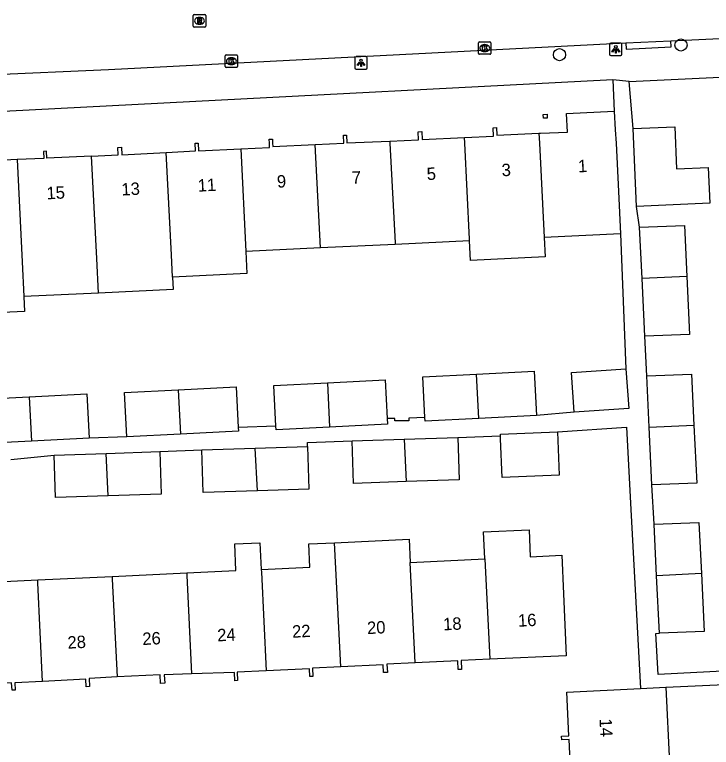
# Model space of a CAD drawing. Extents: x 161084 to 161928, y 385355 to 386522.
# Drawn here: x 161738.6 to 161794.8, y 386201.2 to 386260.4 of the extents above; entities that cross this region are included whole.
import ezdxf

# ---------------------------------------------------------------- set-up
doc = ezdxf.new("R2010")
doc.units = 0
for name, color, linetype in [('IMGEO_Boom', 7, 'Continuous'), ('IMGEO_Kolk', 7, 'Continuous'), ('IMGEO_Lichtpunt', 7, 'Continuous'), ('IMGEO_Pand', 7, 'Continuous'), ('IMGEO_Pand_nummerreeks', 7, 'Continuous'), ('IMGEO_Rijbaan_lokaal_open', 7, 'Continuous'), ('IMGEO_Rioolput', 7, 'Continuous'), ('IMGEO_Voetpad_open', 7, 'Continuous')]:
    doc.layers.add(name, color=color, linetype=linetype)

msp = doc.modelspace()

# ---------------------------------------------------------------- linework, layer by layer
at = {"layer": 'IMGEO_Boom'}
for centre in [(161792.362, 386257.909), (161782.561, 386257.128)]:
    msp.add_circle(centre, 0.489, dxfattribs=at)
at = {"layer": 'IMGEO_Kolk'}
for p, q in [((161776.035, 386257.232), (161776.035, 386258.084)), ((161776.11, 386258.158), (161776.962, 386258.158)), ((161776.523, 386257.938), (161776.548, 386257.938)), ((161777.036, 386258.084), (161777.036, 386257.232)), ((161776.546, 386257.378), (161776.521, 386257.378)), ((161755.607, 386256.178), (161755.607, 386257.03)), ((161755.682, 386257.104), (161756.534, 386257.104)), ((161756.095, 386256.884), (161756.12, 386256.884)), ((161756.608, 386257.03), (161756.608, 386256.178)), ((161776.962, 386257.158), (161776.11, 386257.158)), ((161756.534, 386256.104), (161755.682, 386256.104)), ((161756.118, 386256.324), (161756.093, 386256.324))]:
    msp.add_line(p, q, dxfattribs=at)
for points in [[(161776.035, 386257.232), (161776.035, 386258.084)], [(161776.11, 386258.158), (161776.962, 386258.158)], [(161776.356, 386257.858), (161776.479, 386257.858), (161776.479, 386257.707), (161776.609, 386257.858), (161776.773, 386257.858), (161776.627, 386257.707), (161776.78, 386257.458), (161776.628, 386257.458), (161776.543, 386257.622), (161776.479, 386257.555), (161776.479, 386257.458), (161776.356, 386257.458), (161776.356, 386257.858)], [(161777.036, 386258.084), (161777.036, 386257.232)], [(161755.607, 386256.178), (161755.607, 386257.03)], [(161755.682, 386257.104), (161756.534, 386257.104)], [(161755.928, 386256.804), (161756.051, 386256.804), (161756.051, 386256.653), (161756.181, 386256.804), (161756.345, 386256.804), (161756.199, 386256.653), (161756.352, 386256.404), (161756.2, 386256.404), (161756.115, 386256.568), (161756.051, 386256.501), (161756.051, 386256.404), (161755.928, 386256.404), (161755.928, 386256.804)], [(161756.608, 386257.03), (161756.608, 386256.178)], [(161776.962, 386257.158), (161776.11, 386257.158)], [(161756.534, 386256.104), (161755.682, 386256.104)]]:
    msp.add_lwpolyline(points, dxfattribs=at)
for centre, start, end in [((161776.112, 386258.082), 91.55205, 178.44795), ((161776.112, 386258.082), 91.55205, 178.44795), ((161776.96, 386258.082), 1.55205, 88.44795), ((161776.96, 386258.082), 1.55205, 88.44795), ((161776.112, 386257.234), 181.55205, 268.44795), ((161776.112, 386257.234), 181.55205, 268.44795), ((161776.96, 386257.234), 271.55205, 358.44795), ((161776.96, 386257.234), 271.55205, 358.44795), ((161755.684, 386257.028), 91.55205, 178.44795), ((161755.684, 386257.028), 91.55205, 178.44795), ((161756.532, 386257.028), 1.55205, 88.44795), ((161756.532, 386257.028), 1.55205, 88.44795), ((161755.684, 386256.18), 181.55205, 268.44795), ((161755.684, 386256.18), 181.55205, 268.44795), ((161756.532, 386256.18), 271.55205, 358.44795), ((161756.532, 386256.18), 271.55205, 358.44795)]:
    msp.add_arc(centre, 0.0765, start, end, dxfattribs=at)
for centre, major_axis, ratio, start_param, end_param in [((161776.522, 386257.658), (-0.387, 0.002), 0.722429, 4.712389, 7.853982), ((161776.547, 386257.658), (-0.39, 0.002), 0.717154, 1.570796, 4.712389), ((161756.094, 386256.604), (-0.387, 0.002), 0.722429, 4.712389, 7.853982), ((161756.119, 386256.604), (-0.39, 0.002), 0.717154, 1.570796, 4.712389)]:
    msp.add_ellipse(centre, major_axis=major_axis, ratio=ratio, start_param=start_param, end_param=end_param, dxfattribs=at)
at = {"layer": 'IMGEO_Lichtpunt'}
for p, q in [((161786.609, 386257.966), (161786.609, 386257.159)), ((161786.609, 386257.966), (161786.609, 386257.159)), ((161787.511, 386258.061), (161786.703, 386258.061)), ((161787.511, 386258.061), (161786.703, 386258.061)), ((161787.605, 386257.159), (161787.605, 386257.966)), ((161787.605, 386257.159), (161787.605, 386257.966)), ((161766.066, 386256.873), (161766.066, 386256.066)), ((161766.066, 386256.873), (161766.066, 386256.066)), ((161766.968, 386256.968), (161766.16, 386256.968)), ((161766.968, 386256.968), (161766.16, 386256.968)), ((161767.062, 386256.066), (161767.062, 386256.873)), ((161767.062, 386256.066), (161767.062, 386256.873)), ((161786.703, 386257.065), (161787.511, 386257.065)), ((161786.703, 386257.065), (161787.511, 386257.065)), ((161766.16, 386255.972), (161766.968, 386255.972)), ((161766.16, 386255.972), (161766.968, 386255.972))]:
    msp.add_line(p, q, dxfattribs=at)
for points in [[(161786.983, 386257.63), (161787.022, 386257.602), (161786.834, 386257.34), (161786.796, 386257.367), (161786.983, 386257.63)], [(161787.085, 386257.582), (161787.132, 386257.582), (161787.132, 386257.26), (161787.085, 386257.26), (161787.085, 386257.582)], [(161787.195, 386257.602), (161787.233, 386257.629), (161787.42, 386257.367), (161787.381, 386257.339), (161787.195, 386257.602)], [(161766.44, 386256.537), (161766.479, 386256.509), (161766.291, 386256.247), (161766.253, 386256.274), (161766.44, 386256.537)], [(161766.542, 386256.489), (161766.589, 386256.489), (161766.589, 386256.167), (161766.542, 386256.167), (161766.542, 386256.489)], [(161766.652, 386256.509), (161766.69, 386256.536), (161766.877, 386256.274), (161766.838, 386256.246), (161766.652, 386256.509)]]:
    msp.add_lwpolyline(points, dxfattribs=at)
for centre in [(161787.108, 386257.764), (161766.565, 386256.671)]:
    msp.add_circle(centre, 0.0994, dxfattribs=at)
for centre, start, end in [((161786.703, 386257.966), 90, 180), ((161786.703, 386257.966), 90, 180), ((161787.511, 386257.966), 0, 90), ((161787.511, 386257.966), 0, 90), ((161766.16, 386256.873), 90, 180), ((161766.16, 386256.873), 90, 180), ((161766.968, 386256.873), 0, 90), ((161766.968, 386256.873), 0, 90), ((161786.703, 386257.159), 180, 270), ((161786.703, 386257.159), 180, 270), ((161787.511, 386257.159), 270, 0), ((161787.511, 386257.159), 270, 360), ((161766.16, 386256.066), 180, 270), ((161766.16, 386256.066), 180, 270), ((161766.968, 386256.066), 270, 0), ((161766.968, 386256.066), 270, 360)]:
    msp.add_arc(centre, 0.0946, start, end, dxfattribs=at)
at = {"layer": 'IMGEO_Pand'}
for points in [[(161780.91, 386250.784), (161781.044, 386250.79), (161783.212, 386250.888), (161783.142, 386252.392), (161786.978, 386252.572)], [(161786.978, 386252.572), (161787.048, 386251.073), (161787.146, 386250), (161787.324, 386246.081), (161787.478, 386242.675)], [(161781.254, 386252.304), (161781.563, 386252.318), (161781.577, 386252.008), (161781.268, 386251.994), (161781.254, 386252.304)], [(161788.498, 386251.163), (161791.858, 386251.314), (161792.011, 386247.924), (161794.553, 386248.039), (161794.684, 386245.14), (161788.782, 386244.873)], [(161768.885, 386250.163), (161771.199, 386250.268), (161771.17, 386250.91), (161771.46, 386250.923), (161771.488, 386250.296), (161774.898, 386250.451)], [(161774.898, 386250.451), (161777.254, 386250.558), (161777.223, 386251.229), (161777.478, 386251.241), (161777.506, 386250.629), (161780.91, 386250.784)], [(161780.91, 386250.784), (161780.95, 386250), (161781.337, 386242.387)], [(161788.782, 386244.873), (161788.498, 386251.163)], [(161756.863, 386249.526), (161759.187, 386249.631), (161759.17, 386250), (161759.156, 386250.309), (161759.411, 386250.32), (161759.426, 386250), (161759.439, 386249.708), (161762.872, 386249.883)], [(161762.872, 386249.883), (161765.174, 386250), (161765.145, 386250.631), (161765.4, 386250.643), (161765.429, 386250.006), (161768.885, 386250.163)], [(161768.885, 386250.163), (161768.893, 386250), (161769.303, 386241.942), (161769.309, 386241.823)], [(161775.322, 386242.105), (161775.315, 386242.248), (161774.921, 386250), (161774.898, 386250.451)], [(161744.836, 386248.944), (161746.977, 386249.048), (161746.948, 386249.645), (161747.243, 386249.659), (161747.272, 386249.046), (161750.85, 386249.238)], [(161750.85, 386249.238), (161753.208, 386249.365), (161753.18, 386250), (161753.427, 386250), (161753.455, 386249.371), (161756.863, 386249.526)], [(161756.863, 386249.526), (161757.282, 386241.26)], [(161763.296, 386241.542), (161762.872, 386249.883)], [(161738.823, 386248.658), (161735.271, 386248.485), (161735.24, 386249.115), (161734.949, 386249.101), (161734.981, 386248.45), (161732.811, 386248.344)], [(161744.836, 386248.944), (161741.225, 386248.768), (161741.198, 386249.331), (161740.968, 386249.32), (161740.995, 386248.764), (161738.823, 386248.658)], [(161745.397, 386237.9), (161745.255, 386240.696), (161744.836, 386248.944)], [(161751.353, 386239.188), (161751.269, 386240.978), (161750.85, 386249.238)], [(161738.823, 386248.658), (161739.242, 386240.414), (161739.373, 386237.617)], [(161789.025, 386243.215), (161792.635, 386243.347), (161792.831, 386239.235)], [(161789.224, 386239.065), (161789.025, 386243.215)], [(161781.337, 386242.387), (161781.411, 386240.812), (161775.396, 386240.53), (161775.322, 386242.105)], [(161787.478, 386242.675), (161781.337, 386242.387)], [(161769.309, 386241.823), (161763.296, 386241.542)], [(161775.322, 386242.105), (161769.309, 386241.823)], [(161757.282, 386241.26), (161757.366, 386239.47), (161751.353, 386239.188)], [(161763.296, 386241.542), (161757.282, 386241.26)], [(161739.373, 386237.617), (161739.429, 386236.418), (161733.416, 386236.137), (161733.229, 386240.133)], [(161751.353, 386239.188), (161751.411, 386238.182), (161745.397, 386237.9)], [(161792.831, 386239.235), (161789.224, 386239.065)], [(161789.446, 386234.419), (161789.224, 386239.065)], [(161792.831, 386239.235), (161793.055, 386234.551), (161789.446, 386234.419)], [(161745.397, 386237.9), (161739.373, 386237.617)], [(161783.759, 386228.276), (161783.533, 386231.474), (161787.921, 386231.785)], [(161787.921, 386231.785), (161788.147, 386228.588), (161783.759, 386228.276)], [(161771.709, 386227.848), (161771.538, 386231.14), (161775.868, 386231.365)], [(161775.868, 386231.365), (161780.532, 386231.607), (161780.717, 386228.028)], [(161776.05, 386227.786), (161775.868, 386231.365)], [(161789.603, 386231.229), (161793.213, 386231.361), (161793.41, 386227.248)], [(161789.802, 386227.078), (161789.603, 386231.229)], [(161759.689, 386227.17), (161759.519, 386230.434), (161763.849, 386230.659)], [(161763.849, 386230.659), (161768.513, 386230.901), (161768.674, 386227.779)], [(161763.849, 386230.659), (161764.031, 386227.08)], [(161747.678, 386226.292), (161747.492, 386229.87), (161751.821, 386230.095)], [(161751.821, 386230.095), (161756.486, 386230.337), (161756.656, 386227.046)], [(161751.821, 386230.095), (161752.003, 386226.516)], [(161735.651, 386225.728), (161735.465, 386229.306), (161739.795, 386229.531)], [(161739.795, 386229.531), (161744.459, 386229.773), (161744.644, 386226.194)], [(161739.795, 386229.531), (161739.977, 386225.952)], [(161768.674, 386227.779), (161768.698, 386227.322), (161764.031, 386227.08)], [(161776.05, 386227.786), (161771.724, 386227.562), (161771.709, 386227.848)], [(161780.717, 386228.028), (161776.05, 386227.786)], [(161756.656, 386227.046), (161756.671, 386226.758), (161752.003, 386226.516)], [(161764.031, 386227.08), (161759.705, 386226.856), (161759.689, 386227.17)], [(161789.802, 386227.078), (161793.41, 386227.248)], [(161790.024, 386222.433), (161789.802, 386227.078)], [(161793.41, 386227.248), (161793.633, 386222.565), (161790.024, 386222.433)], [(161752.003, 386226.516), (161747.678, 386226.292)], [(161777.81, 386226.364), (161777.805, 386226.52), (161782.401, 386226.702)], [(161782.401, 386226.702), (161782.54, 386223.204), (161777.943, 386223.022), (161777.82, 386226.125), (161777.81, 386226.364)], [(161739.977, 386225.952), (161735.651, 386225.728)], [(161744.644, 386226.194), (161739.977, 386225.952)], [(161765.848, 386225.971), (161770.046, 386226.109)], [(161770.214, 386222.681), (161765.96, 386222.541), (161765.848, 386225.971)], [(161770.046, 386226.109), (161774.375, 386226.251)], [(161770.046, 386226.109), (161770.214, 386222.681)], [(161774.375, 386226.251), (161774.487, 386222.821), (161770.214, 386222.681)], [(161753.723, 386225.235), (161758.036, 386225.376)], [(161758.036, 386225.376), (161762.25, 386225.515)], [(161758.203, 386221.948), (161758.036, 386225.376)], [(161762.25, 386225.515), (161762.363, 386222.085), (161758.203, 386221.948)], [(161741.812, 386224.826), (161746.01, 386224.964)], [(161746.177, 386221.536), (161741.924, 386221.396), (161741.812, 386224.826)], [(161746.01, 386224.964), (161750.339, 386225.106)], [(161746.177, 386221.536), (161746.01, 386224.964)], [(161750.339, 386225.106), (161750.451, 386221.676), (161746.177, 386221.536)], [(161758.203, 386221.948), (161753.836, 386221.805), (161753.723, 386225.235)], [(161790.204, 386219.244), (161793.814, 386219.376), (161794.01, 386215.264)], [(161776.542, 386216.445), (161776.436, 386218.626), (161780.108, 386218.804), (161780.214, 386216.617), (161782.743, 386216.736), (161782.887, 386213.632), (161783.118, 386208.637), (161776.936, 386208.35)], [(161790.403, 386215.095), (161790.204, 386219.244)], [(161752.505, 386215.315), (161756.477, 386215.502), (161756.372, 386217.654), (161758.408, 386217.753), (161758.513, 386215.598)], [(161758.513, 386215.598), (161762.436, 386215.782), (161762.347, 386217.657), (161764.433, 386217.756)], [(161764.433, 386217.756), (161770.442, 386218.043), (161770.532, 386216.162)], [(161764.92, 386207.734), (161764.532, 386215.683), (161764.433, 386217.756)], [(161770.532, 386216.162), (161776.542, 386216.445)], [(161776.542, 386216.445), (161776.936, 386208.35)], [(161770.927, 386208.068), (161770.532, 386216.162)], [(161746.495, 386215.033), (161752.505, 386215.315)], [(161752.505, 386215.315), (161752.515, 386215.097), (161752.902, 386207.167)], [(161758.513, 386215.598), (161758.523, 386215.39), (161758.912, 386207.412)], [(161794.01, 386215.264), (161790.403, 386215.095)], [(161794.01, 386215.264), (161794.234, 386210.58), (161790.625, 386210.448)], [(161734.477, 386214.468), (161740.485, 386214.75)], [(161740.485, 386214.75), (161746.495, 386215.033)], [(161740.885, 386206.568), (161740.497, 386214.51), (161740.485, 386214.75)], [(161746.495, 386215.033), (161746.506, 386214.803), (161746.891, 386206.923)], [(161790.625, 386210.448), (161790.403, 386215.095)], [(161776.936, 386208.35), (161774.639, 386208.244), (161774.672, 386207.536), (161774.398, 386207.524), (161774.365, 386208.228), (161770.927, 386208.068)], [(161764.92, 386207.734), (161762.646, 386207.629), (161762.677, 386206.97), (161762.427, 386206.958), (161762.398, 386207.574), (161758.912, 386207.412)], [(161770.927, 386208.068), (161768.656, 386207.963), (161768.687, 386207.284), (161768.387, 386207.27), (161768.358, 386207.894), (161764.92, 386207.734)], [(161746.891, 386206.923), (161744.639, 386206.807), (161744.672, 386206.149), (161744.387, 386206.134), (161744.356, 386206.746), (161740.885, 386206.568)], [(161752.902, 386207.167), (161750.694, 386207.101), (161750.729, 386206.419), (161750.401, 386206.402), (161750.365, 386207.101), (161746.891, 386206.923)], [(161758.912, 386207.412), (161756.567, 386207.303), (161756.598, 386206.629), (161756.39, 386206.619), (161756.359, 386207.27), (161752.902, 386207.167)], [(161740.885, 386206.568), (161738.648, 386206.453), (161738.678, 386205.87), (161738.419, 386205.857), (161738.388, 386206.459), (161734.876, 386206.279)], [(161783.454, 386199.556), (161783.339, 386201.884), (161782.755, 386201.856), (161782.74, 386202.145), (161783.332, 386202.174), (161783.157, 386205.708), (161789.096, 386206.002)], [(161789.096, 386206.002), (161791.13, 386206.102)], [(161791.13, 386206.102), (161791.434, 386199.961)]]:
    msp.add_lwpolyline(points, dxfattribs=at)
at = {"layer": 'IMGEO_Rijbaan_lokaal_open'}
for points in [[(161791.552, 386258.254), (161810.68, 386259.171)], [(161693.255, 386253.27), (161736.406, 386255.507), (161746.192, 386255.929), (161787.924, 386258.08)], [(161787.924, 386258.08), (161791.552, 386258.254)]]:
    msp.add_lwpolyline(points, dxfattribs=at)
at = {"layer": 'IMGEO_Rioolput'}
for p, q in [((161753.034, 386259.431), (161753.034, 386260.283)), ((161753.109, 386260.357), (161753.961, 386260.357)), ((161753.522, 386260.137), (161753.547, 386260.137)), ((161754.035, 386260.283), (161754.035, 386259.431)), ((161753.545, 386259.577), (161753.52, 386259.577)), ((161753.961, 386259.357), (161753.109, 386259.357))]:
    msp.add_line(p, q, dxfattribs=at)
for points in [[(161753.034, 386259.431), (161753.034, 386260.283)], [(161753.109, 386260.357), (161753.961, 386260.357)], [(161754.035, 386260.283), (161754.035, 386259.431)], [(161753.623, 386260.055), (161753.371, 386260.057), (161753.371, 386259.657)], [(161753.371, 386259.657), (161753.495, 386259.657), (161753.495, 386259.819), (161753.506, 386259.819)], [(161753.549, 386259.976), (161753.495, 386259.976), (161753.495, 386259.895)], [(161753.495, 386259.895), (161753.547, 386259.895)], [(161753.553, 386259.79), (161753.624, 386259.657), (161753.764, 386259.657), (161753.699, 386259.783)], [(161753.961, 386259.357), (161753.109, 386259.357)]]:
    msp.add_lwpolyline(points, dxfattribs=at)
for centre, radius, start, end in [((161753.111, 386260.281), 0.0765, 91.55205, 178.44795), ((161753.111, 386260.281), 0.0765, 91.55205, 178.44795), ((161753.959, 386260.281), 0.0765, 1.55205, 88.44795), ((161753.959, 386260.281), 0.0765, 1.55205, 88.44795), ((161753.505, 386259.766), 0.0533, 26.02933, 88.69889), ((161753.531, 386260.084), 0.19, 274.7715, 282.96867), ((161753.555, 386259.88), 0.0964, 77.00612, 93.18647), ((161753.569, 386259.937), 0.0378, 276.66336, 79.67722), ((161753.622, 386259.945), 0.109, 350.36119, 89.41601), ((161753.62, 386259.945), 0.112, 277.58423, 350.98172), ((161753.604, 386259.73), 0.108, 29.51342, 73.79051), ((161753.111, 386259.433), 0.0765, 181.55205, 268.44795), ((161753.111, 386259.433), 0.0765, 181.55205, 268.44795), ((161753.959, 386259.433), 0.0765, 271.55205, 358.44795), ((161753.959, 386259.433), 0.0765, 271.55205, 358.44795)]:
    msp.add_arc(centre, radius, start, end, dxfattribs=at)
for centre, major_axis, ratio, start_param, end_param in [((161753.521, 386259.857), (-0.387, 0.002), 0.722429, 4.712389, 7.853982), ((161753.546, 386259.857), (-0.39, 0.002), 0.717154, 1.570796, 4.712389)]:
    msp.add_ellipse(centre, major_axis=major_axis, ratio=ratio, start_param=start_param, end_param=end_param, dxfattribs=at)
at = {"layer": 'IMGEO_Voetpad_open'}
for points in [[(161787.924, 386258.08), (161787.949, 386257.581), (161791.577, 386257.755), (161791.552, 386258.254)], [(161788.182, 386254.964), (161805.149, 386255.777), (161805.141, 386256.031), (161814.773, 386256.529)], [(161786.856, 386255.086), (161714.412, 386251.341)], [(161788.182, 386254.964), (161786.856, 386255.086)], [(161786.856, 386255.086), (161786.978, 386252.572)], [(161788.498, 386251.163), (161788.182, 386254.964)], [(161789.025, 386243.215), (161788.782, 386244.873)], [(161787.478, 386242.675), (161787.921, 386231.785)], [(161789.603, 386231.229), (161789.446, 386234.419)], [(161783.759, 386228.276), (161780.717, 386228.028)], [(161771.709, 386227.848), (161770.424, 386227.815), (161770.423, 386227.594), (161769.281, 386227.594), (161769.288, 386227.784), (161768.674, 386227.779)], [(161759.689, 386227.17), (161756.656, 386227.046)], [(161782.401, 386226.702), (161787.984, 386227.07), (161788.308, 386220.437), (161789.096, 386206.002)], [(161747.678, 386226.292), (161744.644, 386226.194)], [(161762.25, 386225.515), (161762.239, 386225.84), (161765.848, 386225.971)], [(161774.375, 386226.251), (161777.81, 386226.364)], [(161738.324, 386224.462), (161741.812, 386224.826)], [(161750.339, 386225.106), (161753.723, 386225.235)], [(161790.204, 386219.244), (161790.024, 386222.433)], [(161817.088, 386208.494), (161790.52, 386207.113), (161790.349, 386210.433), (161790.625, 386210.448)], [(161791.13, 386206.102), (161801.775, 386206.597), (161801.804, 386204.523)]]:
    msp.add_lwpolyline(points, dxfattribs=at)

# ---------------------------------------------------------------- texts
at = {"layer": 'IMGEO_Pand_nummerreeks'}
for s, rotation, p in [('3', 2.90481, (161777.928, 386247.314)), ('1', 2.90481, (161784.082, 386247.627)), ('7', 2.90481, (161765.846, 386246.701)), ('5', 2.90481, (161771.887, 386247.008)), ('11', 2.90481, (161753.418, 386246.071)), ('9', 2.90481, (161759.805, 386246.395)), ('15', 2.9049, (161741.222, 386245.452)), ('13', 2.9049, (161747.263, 386245.759)), ('18', 2.79006, (161773.204, 386210.677)), ('16', 2.79006, (161779.241, 386210.971)), ('22', 2.79006, (161761.026, 386210.083)), ('20', 2.79006, (161767.072, 386210.379)), ('26', 2.79006, (161748.949, 386209.496)), ('24', 2.79006, (161754.989, 386209.79)), ('28', 2.79006, (161742.912, 386209.201)), ('14', 272.90469, (161785.789, 386203.551))]:
    msp.add_text(s, height=1, rotation=rotation, dxfattribs=at).set_placement(p)

doc.saveas('drawing.dxf')
